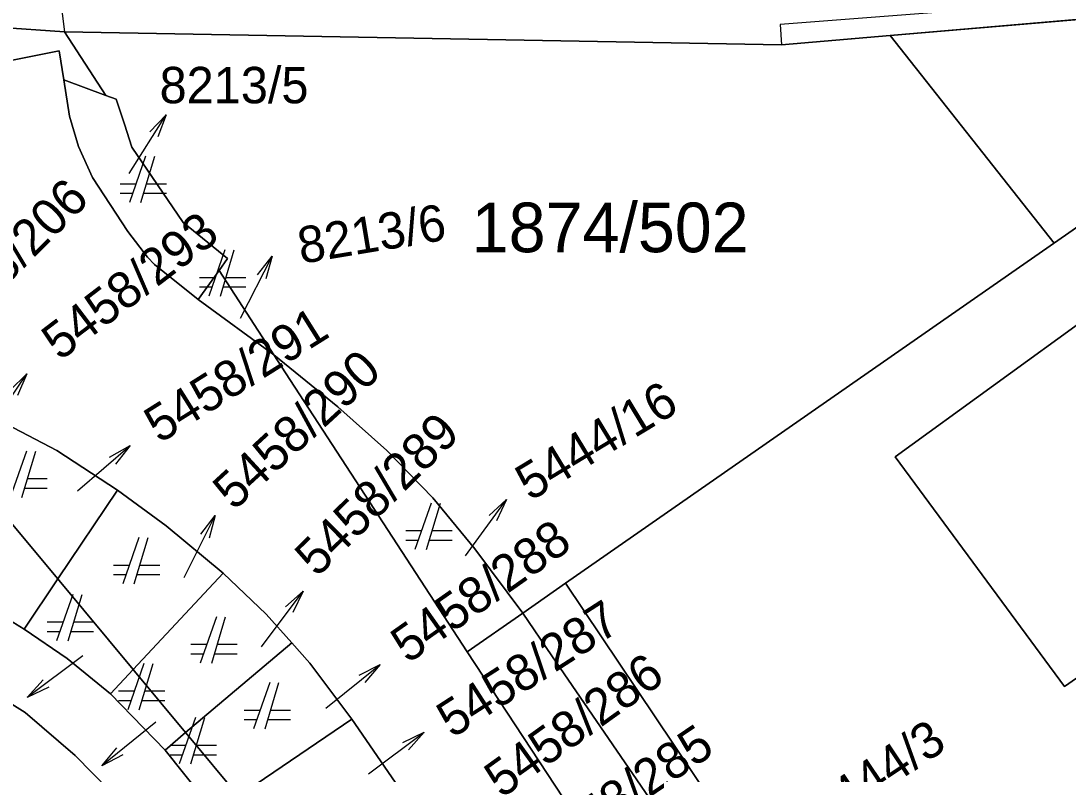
# Model space of a CAD drawing. Extents: x -263587 to -261993, y -1238795 to -1236748.
# Drawn here: x -262822.15 to -262790.51, y -1237174.42 to -1237151.67 of the extents above; entities that cross this region are included whole.
import ezdxf

# ---------------------------------------------------------------- set-up
doc = ezdxf.new("R2010")
doc.units = 0
doc.layers.add('Vrstva 1', color=7, linetype='Continuous')
doc.layers.add('Vrstva 3', color=7, linetype='Continuous')

msp = doc.modelspace()

# ---------------------------------------------------------------- linework, layer by layer
at = {"layer": 'Vrstva 1'}
for p, q in [((-262822.08, -1237141.94), (-262820.83, -1237152)), ((-262775.43, -1237149.95), (-262799.21, -1237151.78)), ((-262774.99, -1237150.33), (-262799.17, -1237152.39)), ((-262799.17, -1237152.39), (-262774.99, -1237150.33)), ((-262820.83, -1237152), (-262825.25, -1237151.69)), ((-262825.25, -1237151.69), (-262820.83, -1237152)), ((-262799.21, -1237151.78), (-262799.17, -1237152.39)), ((-262799.17, -1237152.39), (-262820.83, -1237152)), ((-262820.83, -1237152), (-262819.58, -1237153.92)), ((-262819.58, -1237153.92), (-262820.83, -1237152)), ((-262820.83, -1237152), (-262799.17, -1237152.39)), ((-262824.26, -1237153.22), (-262820.99, -1237152.58)), ((-262820.99, -1237152.58), (-262824.26, -1237153.22)), ((-262820.99, -1237152.58), (-262820.85, -1237153.45)), ((-262820.85, -1237153.45), (-262820.99, -1237152.58)), ((-262820.85, -1237153.45), (-262820.68, -1237154.55)), ((-262819.58, -1237153.92), (-262820.85, -1237153.45)), ((-262820.68, -1237154.55), (-262820.85, -1237153.45)), ((-262820.85, -1237153.45), (-262819.58, -1237153.92)), ((-262819.58, -1237153.92), (-262819.27, -1237154.04)), ((-262819.27, -1237154.04), (-262819.58, -1237153.92)), ((-262819.27, -1237154.04), (-262819.02, -1237154.79)), ((-262819.02, -1237154.79), (-262819.27, -1237154.04)), ((-262820.68, -1237154.55), (-262820.41, -1237155.47)), ((-262820.41, -1237155.47), (-262820.68, -1237154.55)), ((-262818.251, -1237155.021), (-262817.759, -1237154.504)), ((-262819.02, -1237154.79), (-262818.79, -1237155.49)), ((-262818.79, -1237155.49), (-262819.02, -1237154.79)), ((-262820.41, -1237155.47), (-262819.98, -1237156.4)), ((-262819.98, -1237156.4), (-262820.41, -1237155.47)), ((-262818.79, -1237155.49), (-262817.24, -1237157.76)), ((-262817.24, -1237157.76), (-262818.79, -1237155.49)), ((-262818.38, -1237155.76), (-262818.87, -1237157.16)), ((-262818.52, -1237157.16), (-262818.1, -1237155.76)), ((-262819.98, -1237156.4), (-262818.92, -1237158.03)), ((-262818.92, -1237158.03), (-262819.98, -1237156.4)), ((-262818.674, -1237156.6), (-262819.15, -1237156.6)), ((-262817.75, -1237156.6), (-262818.352, -1237156.6)), ((-262819.15, -1237156.88), (-262818.772, -1237156.88)), ((-262818.436, -1237156.88), (-262817.75, -1237156.88)), ((-262789.09, -1237157.1), (-262805.69, -1237168.66)), ((-262805.69, -1237168.66), (-262789.09, -1237157.1)), ((-262795.73, -1237164.84), (-262784.93, -1237157)), ((-262784.93, -1237157), (-262795.73, -1237164.84)), ((-262817.24, -1237157.76), (-262816.93, -1237158.01)), ((-262816.93, -1237158.01), (-262817.24, -1237157.76)), ((-262818.92, -1237158.03), (-262818.32, -1237158.81)), ((-262818.32, -1237158.81), (-262818.92, -1237158.03)), ((-262816.93, -1237158.01), (-262815.9, -1237158.85)), ((-262815.9, -1237158.85), (-262816.93, -1237158.01)), ((-262815.98, -1237158.59), (-262816.47, -1237159.99)), ((-262816.12, -1237159.99), (-262815.7, -1237158.59)), ((-262818.32, -1237158.81), (-262818.11, -1237159.03)), ((-262818.11, -1237159.03), (-262818.32, -1237158.81)), ((-262818.11, -1237159.03), (-262816.79, -1237160.09)), ((-262816.79, -1237160.09), (-262818.11, -1237159.03)), ((-262815.9, -1237158.85), (-262816.16, -1237159.21)), ((-262816.16, -1237159.21), (-262815.9, -1237158.85)), ((-262814.997, -1237159.34), (-262814.553, -1237158.781)), ((-262816.79, -1237160.09), (-262816.16, -1237159.21)), ((-262816.16, -1237159.21), (-262816.79, -1237160.09)), ((-262816.16, -1237159.21), (-262814.5, -1237161.76)), ((-262814.5, -1237161.76), (-262816.16, -1237159.21)), ((-262816.274, -1237159.43), (-262816.75, -1237159.43)), ((-262816.75, -1237159.71), (-262816.372, -1237159.71)), ((-262816.036, -1237159.71), (-262815.35, -1237159.71)), ((-262815.35, -1237159.43), (-262815.952, -1237159.43)), ((-262816.79, -1237160.09), (-262814.5, -1237161.76)), ((-262814.5, -1237161.76), (-262816.79, -1237160.09)), ((-262814.5, -1237161.76), (-262814.15, -1237162.3)), ((-262814.15, -1237162.3), (-262814.5, -1237161.76)), ((-262814.5, -1237161.76), (-262812.57, -1237163.33)), ((-262812.57, -1237163.33), (-262814.5, -1237161.76)), ((-262822.476, -1237162.835), (-262821.966, -1237162.336)), ((-262814.15, -1237162.3), (-262808.66, -1237170.73)), ((-262808.66, -1237170.73), (-262814.15, -1237162.3)), ((-262812.57, -1237163.33), (-262811.09, -1237164.65)), ((-262811.09, -1237164.65), (-262812.57, -1237163.33)), ((-262821.06, -1237164.65), (-262822.58, -1237163.85)), ((-262822.58, -1237163.85), (-262821.06, -1237164.65)), ((-262821.98, -1237164.67), (-262822.47, -1237166.07)), ((-262822.12, -1237166.07), (-262821.7, -1237164.67)), ((-262819.23, -1237165.85), (-262821.06, -1237164.65)), ((-262821.06, -1237164.65), (-262819.23, -1237165.85)), ((-262819.468, -1237164.853), (-262818.846, -1237164.503)), ((-262811.09, -1237164.65), (-262809.7, -1237166.08)), ((-262809.7, -1237166.08), (-262811.09, -1237164.65)), ((-262790.62, -1237171.78), (-262795.73, -1237164.84)), ((-262795.73, -1237164.84), (-262790.62, -1237171.78)), ((-262821.03, -1237168.53), (-262823.46, -1237165.62)), ((-262823.46, -1237165.62), (-262821.03, -1237168.53)), ((-262821.35, -1237165.51), (-262821.952, -1237165.51)), ((-262822.036, -1237165.79), (-262821.35, -1237165.79)), ((-262819.23, -1237165.85), (-262821.03, -1237168.53)), ((-262821.03, -1237168.53), (-262819.23, -1237165.85)), ((-262817.76, -1237166.93), (-262819.23, -1237165.85)), ((-262819.23, -1237165.85), (-262817.76, -1237166.93)), ((-262809.75, -1237166.24), (-262810.24, -1237167.64)), ((-262809.89, -1237167.64), (-262809.47, -1237166.24)), ((-262809.7, -1237166.08), (-262808.43, -1237167.62)), ((-262808.43, -1237167.62), (-262809.7, -1237166.08)), ((-262808.002, -1237166.614), (-262807.478, -1237166.13)), ((-262816.71, -1237167.175), (-262816.272, -1237166.611)), ((-262816.03, -1237168.36), (-262817.76, -1237166.93)), ((-262817.76, -1237166.93), (-262816.03, -1237168.36)), ((-262818.58, -1237167.28), (-262819.07, -1237168.68)), ((-262818.72, -1237168.68), (-262818.3, -1237167.28)), ((-262810.044, -1237167.08), (-262810.52, -1237167.08)), ((-262809.12, -1237167.08), (-262809.722, -1237167.08)), ((-262810.52, -1237167.36), (-262810.142, -1237167.36)), ((-262809.806, -1237167.36), (-262809.12, -1237167.36)), ((-262808.43, -1237167.62), (-262806.98, -1237169.56)), ((-262806.98, -1237169.56), (-262808.43, -1237167.62)), ((-262818.874, -1237168.12), (-262819.35, -1237168.12)), ((-262817.95, -1237168.12), (-262818.552, -1237168.12)), ((-262822.05, -1237170.05), (-262821.03, -1237168.53)), ((-262821.03, -1237168.53), (-262822.05, -1237170.05)), ((-262820.99, -1237168.58), (-262821.03, -1237168.53)), ((-262821.03, -1237168.53), (-262820.99, -1237168.58)), ((-262819.35, -1237168.4), (-262818.972, -1237168.4)), ((-262816.03, -1237168.36), (-262818.75, -1237171.27)), ((-262818.75, -1237171.27), (-262816.03, -1237168.36)), ((-262818.636, -1237168.4), (-262817.95, -1237168.4)), ((-262814.74, -1237169.59), (-262816.03, -1237168.36)), ((-262816.03, -1237168.36), (-262814.74, -1237169.59)), ((-262818.75, -1237171.27), (-262820.99, -1237168.58)), ((-262820.99, -1237168.58), (-262818.75, -1237171.27)), ((-262805.69, -1237168.66), (-262806.98, -1237169.56)), ((-262806.98, -1237169.56), (-262805.69, -1237168.66)), ((-262805.69, -1237168.66), (-262786.8, -1237196.8)), ((-262786.8, -1237196.8), (-262805.69, -1237168.66)), ((-262786.28, -1237168.77), (-262790.62, -1237171.78)), ((-262790.62, -1237171.78), (-262786.28, -1237168.77)), ((-262823.7, -1237169.04), (-262822.05, -1237170.05)), ((-262822.05, -1237170.05), (-262823.7, -1237169.04)), ((-262820.58, -1237169), (-262821.07, -1237170.4)), ((-262820.72, -1237170.4), (-262820.3, -1237169)), ((-262814.15, -1237169.377), (-262813.617, -1237168.902)), ((-262820.874, -1237169.84), (-262821.35, -1237169.84)), ((-262819.95, -1237169.84), (-262820.552, -1237169.84)), ((-262816.24, -1237169.67), (-262816.73, -1237171.07)), ((-262816.38, -1237171.07), (-262815.96, -1237169.67)), ((-262813.96, -1237170.46), (-262814.74, -1237169.59)), ((-262814.74, -1237169.59), (-262813.96, -1237170.46)), ((-262806.98, -1237169.56), (-262808.66, -1237170.73)), ((-262808.66, -1237170.73), (-262806.98, -1237169.56)), ((-262806.98, -1237169.56), (-262806.1, -1237170.85)), ((-262806.1, -1237170.85), (-262806.98, -1237169.56)), ((-262822.05, -1237170.05), (-262820.75, -1237170.93)), ((-262820.75, -1237170.93), (-262822.05, -1237170.05)), ((-262821.35, -1237170.12), (-262820.972, -1237170.12)), ((-262820.636, -1237170.12), (-262819.95, -1237170.12)), ((-262822.02, -1237172.57), (-262825.81, -1237170.18)), ((-262825.81, -1237170.18), (-262822.02, -1237172.57)), ((-262813.96, -1237170.46), (-262817.17, -1237173.17)), ((-262817.17, -1237173.17), (-262813.96, -1237170.46)), ((-262813.42, -1237171.07), (-262813.96, -1237170.46)), ((-262813.96, -1237170.46), (-262813.42, -1237171.07)), ((-262816.534, -1237170.51), (-262817.01, -1237170.51)), ((-262817.01, -1237170.79), (-262816.632, -1237170.79)), ((-262816.296, -1237170.79), (-262815.61, -1237170.79)), ((-262815.61, -1237170.51), (-262816.212, -1237170.51)), ((-262808.66, -1237170.73), (-262790.98, -1237197.67)), ((-262790.98, -1237197.67), (-262808.66, -1237170.73)), ((-262820.75, -1237170.93), (-262819.44, -1237172)), ((-262819.44, -1237172), (-262820.75, -1237170.93)), ((-262818.43, -1237171.08), (-262818.92, -1237172.48)), ((-262818.57, -1237172.48), (-262818.15, -1237171.08)), ((-262812.15, -1237172.77), (-262813.42, -1237171.07)), ((-262813.42, -1237171.07), (-262812.15, -1237172.77)), ((-262806.1, -1237170.85), (-262802.69, -1237175.83)), ((-262802.69, -1237175.83), (-262806.1, -1237170.85)), ((-262819.44, -1237172), (-262818.75, -1237171.27)), ((-262818.75, -1237171.27), (-262819.44, -1237172)), ((-262818.71, -1237171.32), (-262818.75, -1237171.27)), ((-262818.75, -1237171.27), (-262818.71, -1237171.32)), ((-262817.17, -1237173.17), (-262818.71, -1237171.32)), ((-262818.71, -1237171.32), (-262817.17, -1237173.17)), ((-262811.928, -1237171.442), (-262811.295, -1237171.112)), ((-262814.63, -1237171.66), (-262815.12, -1237173.06)), ((-262814.77, -1237173.06), (-262814.35, -1237171.66)), ((-262821.307, -1237171.801), (-262821.952, -1237172.108)), ((-262819.44, -1237172), (-262817.79, -1237173.7)), ((-262817.79, -1237173.7), (-262819.44, -1237172)), ((-262818.724, -1237171.92), (-262819.2, -1237171.92)), ((-262817.8, -1237171.92), (-262818.402, -1237171.92)), ((-262819.2, -1237172.2), (-262818.822, -1237172.2)), ((-262818.486, -1237172.2), (-262817.8, -1237172.2)), ((-262820.51, -1237173.86), (-262822.02, -1237172.57)), ((-262822.02, -1237172.57), (-262820.51, -1237173.86)), ((-262814.924, -1237172.5), (-262815.4, -1237172.5)), ((-262814, -1237172.5), (-262814.602, -1237172.5)), ((-262816.87, -1237172.72), (-262817.36, -1237174.12)), ((-262817.01, -1237174.12), (-262816.59, -1237172.72)), ((-262812.15, -1237172.77), (-262815.57, -1237175.09)), ((-262815.57, -1237175.09), (-262812.15, -1237172.77)), ((-262815.4, -1237172.78), (-262815.022, -1237172.78)), ((-262814.686, -1237172.78), (-262814, -1237172.78)), ((-262810.73, -1237174.83), (-262812.15, -1237172.77)), ((-262812.15, -1237172.77), (-262810.73, -1237174.83)), ((-262817.79, -1237173.7), (-262817.17, -1237173.17)), ((-262817.17, -1237173.17), (-262817.79, -1237173.7)), ((-262817.11, -1237173.24), (-262817.17, -1237173.17)), ((-262817.17, -1237173.17), (-262817.11, -1237173.24)), ((-262815.57, -1237175.09), (-262817.11, -1237173.24)), ((-262817.11, -1237173.24), (-262815.57, -1237175.09)), ((-262810.604, -1237173.468), (-262809.96, -1237173.16)), ((-262817.164, -1237173.56), (-262817.64, -1237173.56)), ((-262816.24, -1237173.56), (-262816.842, -1237173.56)), ((-262819.46, -1237174.93), (-262820.51, -1237173.86)), ((-262820.51, -1237173.86), (-262819.46, -1237174.93)), ((-262819.071, -1237173.848), (-262819.704, -1237174.179)), ((-262817.79, -1237173.7), (-262816.29, -1237175.58)), ((-262816.29, -1237175.58), (-262817.79, -1237173.7)), ((-262817.64, -1237173.84), (-262817.262, -1237173.84)), ((-262816.926, -1237173.84), (-262816.24, -1237173.84))]:
    msp.add_line(p, q, dxfattribs=at)
for points in [[(-262818.88, -1237156.28), (-262817.759, -1237154.504), (-262818.014, -1237155.171)], [(-262815.51, -1237160.65), (-262814.553, -1237158.781), (-262814.747, -1237159.468)], [(-262823.15, -1237164.07), (-262821.966, -1237162.336), (-262822.245, -1237162.993)], [(-262820.44, -1237165.87), (-262818.846, -1237164.503), (-262819.286, -1237165.065)], [(-262808.71, -1237167.83), (-262807.478, -1237166.13), (-262807.775, -1237166.779)], [(-262817.21, -1237168.49), (-262816.272, -1237166.611), (-262816.459, -1237167.3)], [(-262814.88, -1237170.58), (-262813.617, -1237168.902), (-262813.926, -1237169.546)], [(-262820.27, -1237170.85), (-262821.952, -1237172.108), (-262821.475, -1237171.576)], [(-262812.93, -1237172.43), (-262811.295, -1237171.112), (-262811.752, -1237171.66)], [(-262818.07, -1237172.86), (-262819.704, -1237174.179), (-262819.247, -1237173.631)], [(-262811.64, -1237174.42), (-262809.96, -1237173.16), (-262810.436, -1237173.692)]]:
    msp.add_lwpolyline(points, dxfattribs=at)
at = {"layer": 'Vrstva 3'}
msp.add_lwpolyline([(-262749.008, -1237131.51), (-262742.07, -1237163.11), (-262732.76, -1237204.6), (-262726.59, -1237232.8), (-262723.9, -1237245.06), (-262720.535, -1237260.115), (-262727.51, -1237252.7), (-262744.25, -1237230.5), (-262748.29, -1237225.02), (-262749.81, -1237222.97), (-262759.86, -1237200.23), (-262769.952, -1237186.148), (-262764.68, -1237182.32), (-262783.62, -1237155.92), (-262789.09, -1237157.1), (-262790.929, -1237158.381), (-262795.88, -1237152.11), (-262774.99, -1237150.33)], dxfattribs=at)
msp.add_lwpolyline([(-262795.88, -1237152.11), (-262790.929, -1237158.381), (-262806.98, -1237169.56), (-262808.43, -1237167.62), (-262809.7, -1237166.08), (-262811.09, -1237164.65), (-262812.57, -1237163.33), (-262814.5, -1237161.76), (-262816.16, -1237159.21), (-262815.9, -1237158.85), (-262816.93, -1237158.01), (-262817.24, -1237157.76), (-262818.79, -1237155.49), (-262819.02, -1237154.79), (-262819.27, -1237154.04), (-262819.58, -1237153.92), (-262820.83, -1237152), (-262799.17, -1237152.39)], close=True, dxfattribs=at)

# ---------------------------------------------------------------- texts
at = {"layer": 'Vrstva 1'}
msp.add_text('8213/5', height=1.1, dxfattribs=at).set_placement((-262817.956, -1237154.16))
for s, rotation, p in [('5458/206', 44.9772, (-262824.376, -1237161.45)), ('8213/6', 9.4538, (-262813.681, -1237159.013)), ('5458/293', 37.3568, (-262820.968, -1237161.962)), ('5458/291', 32.1429, (-262817.959, -1237164.454)), ('5458/290', 42.6854, (-262815.707, -1237166.49)), ('5444/16', 31.2262, (-262806.759, -1237166.197)), ('5458/289', 44.5761, (-262813.199, -1237168.504)), ('5458/288', 35.1796, (-262810.455, -1237171.107)), ('5458/287', 32.7732, (-262809.112, -1237173.36)), ('5458/286', 35.6953, (-262807.621, -1237175.177)), ('5458/285', 33.9764, (-262806.219, -1237177.204)), ('5444/3', 33.8045, (-262797.858, -1237176.137))]:
    msp.add_text(s, height=1.1, rotation=rotation, dxfattribs=at).set_placement(p)
at = {"layer": 'Vrstva 3'}
msp.add_text('1874/502', height=1.5, dxfattribs=at).set_placement((-262808.524, -1237158.66))

doc.saveas('drawing.dxf')
